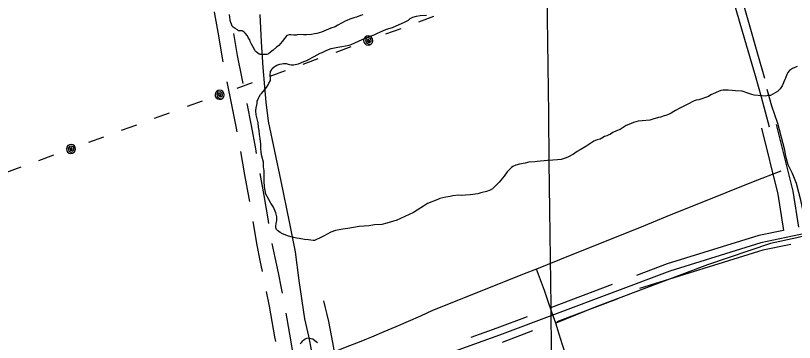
# Model space of a CAD drawing. Extents: x 3694830 to 3732949, y 415201 to 440970.
# Drawn here: x 3708495 to 3710027, y 428528 to 429171 of the extents above; entities that cross this region are included whole.
import ezdxf

# ---------------------------------------------------------------- set-up
doc = ezdxf.new("R2010")
doc.units = 0
for name, color, linetype in [('V-DTCH-CNTR', 7, 'Continuous'), ('V-GRID-MAJR', 7, 'Continuous'), ('V-ROAD-CNTR', 7, 'Continuous'), ('V-SITE-VEGE', 7, 'Continuous'), ('V-TOPO-SHOR', 7, 'Continuous'), ('V-UTIL-LINE', 7, 'Continuous')]:
    doc.layers.add(name, color=color, linetype=linetype)

msp = doc.modelspace()

# ---------------------------------------------------------------- linework, layer by layer
at = {"layer": 'V-DTCH-CNTR'}
for points in [[(3710848.628, 428637.093), (3710795.9, 428784.928), (3710728.808, 428978.353), (3710724.005, 428988.72000000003), (3710717.804, 428992.18700000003), (3710712.977, 428993.582), (3710639.073, 428972.393), (3710617.6550000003, 428963.48), (3710555.449, 428929.838), (3710514.681, 428912.69800000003), (3710386.87, 428863.364), (3710227.951, 428796.865), (3710156.097, 428768.081), (3710136.068, 428762.615), (3710101.532, 428752.358), (3710055.946, 428739.374), (3710031.771, 428733.4), (3709979.9790000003, 428722.503), (3709856.329, 428680.75), (3709635.252, 428597.169), (3709557.5810000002, 428565.319)], [(3710000.562, 428865.201), (3709946.429, 428843.726), (3709892.327, 428822.16000000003), (3709838.2600000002, 428800.509), (3709784.223, 428778.765), (3709730.224, 428756.938), (3709676.259, 428735.022), (3709586.038, 428698.744), (3709519.9080000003, 428672.218), (3709495.781, 428662.553), (3709405.487, 428626.449), (3709315.159, 428590.433), (3709291.313, 428579.618), (3709267.38, 428568.995), (3709243.365, 428558.56200000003), (3709219.2660000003, 428548.322), (3709195.085, 428538.277), (3709182.185, 428533.036), (3709170.827, 428528.424), (3709146.49, 428518.765), (3709122.078, 428509.302)], [(3709590.687, 428457.893), (3709584.3850000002, 428479.559), (3709577.912, 428501.177), (3709571.262, 428522.749), (3709564.44, 428544.26900000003), (3709557.5810000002, 428565.319), (3709550.278, 428587.15), (3709542.9420000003, 428608.509), (3709535.434, 428629.806), (3709527.756, 428651.044), (3709519.9080000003, 428672.218)], [(3709128.572, 428458.39), (3709127.073, 428472.28), (3709125.373, 428486.14900000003), (3709123.473, 428499.998), (3709122.078, 428509.302), (3709119.068, 428527.61100000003), (3709116.565, 428541.369), (3709113.864, 428555.09500000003), (3709110.964, 428568.778), (3709107.867, 428582.419), (3709104.574, 428596.016), (3709101.082, 428609.561)]]:
    msp.add_lwpolyline(points, dxfattribs=at)
at = {"layer": 'V-GRID-MAJR'}
msp.add_spline([(3709640.947, 420742.549), (3709569.5810000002, 426799.866), (3709498.1780000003, 432860.268), (3709426.776, 438920.675), (3709426.74, 438923.75200000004)], degree=3, dxfattribs=at)
at = {"layer": 'V-ROAD-CNTR'}
for points in [[(3709978.2243990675, 428951.86573158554), (3709962.3850000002, 429010.552), (3709950.844, 429052.413), (3709929.762, 429124.294), (3709908.457, 429196.107), (3709886.926, 429267.852), (3709865.17, 429339.53), (3709859.049, 429357.00200000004), (3709853.12, 429374.539), (3709851.7541904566, 429378.7304813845)], [(3708885.4858444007, 429178.52450074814), (3708886.15182634, 429174.8698360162), (3708893.9037261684, 429131.1910155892), (3708901.495165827, 429087.23476267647), (3708902.9450512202, 429080.06356412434)], [(3708923.5631941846, 429135.7343094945), (3708930.9848341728, 429092.7612373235), (3708940.2167336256, 429047.0998462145), (3708942.1131026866, 429037.4798201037)], [(3710824.2233125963, 429115.9587422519), (3710685.988589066, 429012.292949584), (3710583.39179426, 428951.3150715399), (3710483.857993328, 428904.13016591), (3710396.88216728, 428875.5912229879), (3710227.268506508, 428803.3993673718), (3710130.73769957, 428763.407447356), (3710086.0417889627, 428749.807474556), (3709961.224038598, 428723.71152674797), (3709782.0783968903, 428668.013638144), (3709446.7740675, 428541.74089068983), (3709158.9276431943, 428438.55309706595), (3709087.9817850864, 428420.1771338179)], [(3708910.870128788, 429040.85653252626), (3708919.8270489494, 428995.4192768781), (3708928.6300933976, 428949.5699622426), (3708929.9163759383, 428942.68757957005)], [(3708949.834908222, 428998.2322715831), (3708958.1059066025, 428955.1540377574), (3708966.7104297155, 428909.1146809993), (3708968.3739877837, 428899.9663047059)], [(3709991.5489779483, 428956.6390608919), (3710024.2509125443, 428825.3073235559), (3710035.366890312, 428754.537465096)], [(3709962.437036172, 428949.39107538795), (3709994.818971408, 428819.3433354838), (3710005.9649491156, 428748.3904773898)], [(3708937.2634324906, 428903.3681169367), (3708945.5604553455, 428857.74044176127), (3708953.6886055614, 428811.7661225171), (3708954.8624275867, 428804.9293843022)], [(3708975.518457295, 428860.60954910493), (3708983.2433944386, 428816.9158774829), (3708991.168923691, 428770.7549028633), (3708992.6140934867, 428762.08219185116)], [(3708961.6299129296, 428765.50602959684), (3708969.323445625, 428719.33582460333), (3708975.769727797, 428688.98239294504), (3708980.2274423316, 428667.2725663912)], [(3710005.9649491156, 428748.3904773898), (3709957.454046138, 428738.2474976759), (3709777.204406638, 428682.2066097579), (3709716.916527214, 428659.5026551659)], [(3708999.289671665, 428722.6453342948), (3709005.1362722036, 428695.11560705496), (3709011.3414961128, 428664.8951131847), (3709017.344997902, 428634.6358188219), (3709019.254656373, 428624.6608092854)], [(3710020.358273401, 428720.7507797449), (3709964.994031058, 428709.17555582), (3709722.760515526, 428633.8627064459)], [(3709669.0156230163, 428641.4636912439), (3709549.2648625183, 428596.3667814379)], [(3708988.061493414, 428628.0474155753), (3708993.66199617, 428598.79345773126), (3708999.220747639, 428568.6534029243), (3709004.5791492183, 428538.4775086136), (3709006.07885357, 428529.68606827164)], [(3709679.587601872, 428613.387747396), (3709559.8368413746, 428568.29083759)], [(3709026.6473129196, 428585.3501267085), (3709028.7412523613, 428573.9965970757), (3709034.134850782, 428543.6224913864), (3709039.322924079, 428513.20940574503), (3709043.6433842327, 428486.80727036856)], [(3709501.36395832, 428578.3278175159), (3709441.488078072, 428555.77886261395)], [(3709441.7120776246, 428555.8608624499), (3709390.3111804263, 428537.434899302)], [(3709511.935937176, 428550.251873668), (3709452.060056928, 428527.702918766)]]:
    msp.add_lwpolyline(points, dxfattribs=at)
at = {"layer": 'V-SITE-VEGE'}
for points in [[(3709178.046, 429172.639), (3709173.69, 429171.271), (3709165.936, 429168.51), (3709160.615, 429167.152), (3709152.862, 429164.395), (3709146.556, 429161.612), (3709143.1580000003, 429160.226), (3709136.353, 429156.48600000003), (3709129.058, 429152.275), (3709123.704, 429148.994), (3709115.469, 429146.244), (3709110.6240000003, 429144.39900000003), (3709096.554, 429138.376), (3709087.846, 429136.115), (3709083.015, 429135.234), (3709077.223, 429134.368), (3709067.5670000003, 429133.086), (3709061.316, 429133.67100000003), (3709051.203, 429133.84500000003), (3709046.853, 429132.952), (3709043.965, 429133.00200000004), (3709041.559, 429133.043), (3709036.75, 429133.604), (3709033.379, 429133.661), (3709028.534, 429131.818), (3709019.6720000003, 429120.408), (3709012.793, 429112.335), (3709008.4020000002, 429109.04000000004), (3709001.5640000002, 429103.375), (3708999.114, 429101.00800000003), (3708992.284, 429095.824), (3708989.38, 429094.911), (3708985.9990000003, 429094.487), (3708975.89, 429094.657), (3708973.9790000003, 429095.652), (3708971.605, 429097.618), (3708968.267, 429099.603), (3708965.9080000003, 429102.534), (3708964.038, 429105.935), (3708959.379, 429115.166), (3708956.579, 429120.511), (3708955.666, 429123.41500000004), (3708953.315, 429126.827), (3708950.988, 429131.683), (3708946.737, 429136.569), (3708944.842, 429138.527), (3708942.458, 429140.014), (3708940.5500000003, 429141.009), (3708933.81, 429141.124), (3708931.434, 429143.09), (3708926.66, 429145.57800000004), (3708922.8570000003, 429148.532), (3708920.96, 429150.492), (3708916.815, 429161.639), (3708916.449, 429168.387), (3708916.0470000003, 429173.21)], [(3709154.906, 429114.273), (3709169.473, 429121.25), (3709176.7430000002, 429124.017), (3709190.813, 429130.042), (3709200.508, 429133.731), (3709207.306, 429136.987), (3709217.49, 429141.14900000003), (3709224.771, 429144.39900000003), (3709236.3910000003, 429148.056), (3709243.662, 429150.82300000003), (3709254.344, 429155.939), (3709261.133, 429158.716), (3709267.941, 429162.454), (3709271.359, 429165.286), (3709276.223, 429168.094), (3709283.4790000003, 429169.898), (3709290.725, 429171.219), (3709303.2630000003, 429171.973)], [(3709238.62, 428766.565), (3709225.066, 428762.457), (3709215.395, 428760.21400000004), (3709200.924, 428759.014), (3709190.782, 428757.259), (3709171.009, 428755.666), (3709148.794, 428752.188), (3709138.659, 428750.914), (3709124.157, 428747.78500000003), (3709115.432, 428744.564), (3709107.664, 428740.84), (3709100.859, 428737.103), (3709096.966, 428734.762), (3709082.886, 428728.253), (3709080.4790000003, 428728.29600000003), (3709071.345, 428729.41500000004), (3709063.18, 428730.514), (3709052.612, 428732.13800000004), (3709047.322, 428732.71), (3709042.532, 428734.23600000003), (3709040.142, 428735.237), (3709036.779, 428735.778), (3709030.061, 428737.33400000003), (3709025.279, 428739.341), (3709020.022, 428741.84), (3709015.73, 428744.32), (3709010.491, 428747.781), (3709008.115, 428749.745), (3709006.7290000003, 428753.141), (3709006.784, 428756.512), (3709007.839, 428761.791), (3709008.906, 428768.034), (3709009.02, 428774.776), (3709007.234, 428782.994), (3709002.123, 428794.156), (3708997.4390000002, 428801.942), (3708993.2260000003, 428809.237), (3708987.137, 428819.455), (3708984.4930000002, 428833.949), (3708984.207, 428845.514), (3708983.855, 428853.224), (3708984.057, 428865.262), (3708982.753, 428873.473), (3708982.4250000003, 428882.63), (3708979.7320000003, 428894.233), (3708978.409, 428901.479), (3708977.608, 428911.125), (3708977.239, 428917.876), (3708975.9820000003, 428928.974), (3708974.6750000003, 428937.184), (3708973.844, 428944.903), (3708972.994, 428951.661), (3708972.169, 428959.864), (3708969.4590000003, 428970.505), (3708968.5870000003, 428975.818), (3708967.761, 428984.02), (3708968.341, 428989.789), (3708969.9220000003, 428997.95), (3708970.485, 429002.757), (3708972.99, 429008.493), (3708974.002, 429011.367), (3708976.971, 429016.132), (3708978.931, 429018.027), (3708986.292, 429026.09), (3708988.755, 429029.42), (3708991.733, 429034.667), (3708993.234, 429038.01300000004), (3708996.214, 429043.26), (3708996.761, 429047.104), (3708995.887, 429052.419), (3708995.927, 429054.825), (3708996.5130000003, 429061.07800000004), (3708998.49, 429063.933), (3708999.991, 429067.279), (3709003.898, 429070.585), (3709005.85, 429071.998), (3709009.254, 429073.866), (3709014.583, 429075.70300000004), (3709018.449, 429076.60000000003), (3709022.31, 429077.017), (3709027.125, 429076.936), (3709031.4420000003, 429075.89900000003), (3709033.8340000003, 429074.896), (3709037.197, 429074.357), (3709042.012, 429074.275), (3709044.907, 429074.711), (3709051.68, 429076.522), (3709056.0470000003, 429078.373), (3709058.953, 429079.289), (3709063.808, 429081.613), (3709067.683, 429082.994), (3709069.627, 429083.923), (3709082.259, 429090.456), (3709094.41, 429096.992), (3709098.295, 429098.851), (3709107.525, 429103.512), (3709115.758, 429106.265), (3709128.808, 429108.934), (3709137.026, 429110.721), (3709151.039, 429113.374), (3709154.906, 429114.273)], [(3710032.916, 429070.779), (3710023.7490000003, 429066.966), (3710017.474, 429063.13800000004), (3710014.085, 429059.302), (3710012.1410000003, 429054.977), (3710009.702, 429047.764), (3710008.248, 429045.362), (3710002.896, 429032.865), (3709999.019, 429027.102), (3709994.18, 429021.826), (3709980.184, 429014.181), (3709975.367, 429014.201), (3709970.546, 429012.778), (3709963.806, 429013.288), (3709948.401, 429014.797), (3709943.59, 429015.78), (3709935.896, 429018.221), (3709924.358, 429022.604), (3709911.3570000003, 429023.143), (3709905.098, 429023.651), (3709896.916, 429024.648), (3709886.8030000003, 429024.691), (3709882.468, 429023.745), (3709863.165, 429015.162), (3709858.338, 429012.292), (3709839.529, 429005.63), (3709834.227, 429004.692), (3709829.889, 429003.746), (3709817.339, 428997.055), (3709803.341, 428989.412), (3709793.2060000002, 428984.159), (3709789.826, 428982.246), (3709784.5160000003, 428978.898), (3709782.103, 428977.945), (3709777.278, 428975.558), (3709774.3850000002, 428974.607), (3709771.012, 428974.14), (3709763.776, 428971.281), (3709759.92, 428970.335), (3709748.83, 428967.011), (3709743.044, 428965.592), (3709727.627, 428963.73), (3709719.918, 428963.284), (3709715.099, 428962.34), (3709710.761, 428960.916), (3709701.592, 428957.101), (3709696.284, 428954.715), (3709684.213, 428947.06200000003), (3709677.461, 428944.684), (3709669.742, 428941.346), (3709665.3510000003, 428938.048), (3709660.977, 428935.71400000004), (3709658.0640000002, 428934.319), (3709653.7060000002, 428932.947), (3709648.353, 428929.666), (3709644.957, 428928.277), (3709639.147, 428926.449), (3709632.847, 428924.145), (3709616.779, 428913.82300000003), (3709606.0640000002, 428906.78), (3709599.748, 428903.515), (3709592.436, 428898.34), (3709581.737, 428892.259), (3709576.4080000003, 428890.422), (3709568.663, 428888.145), (3709560.944, 428887.311), (3709551.779, 428886.504), (3709541.66, 428886.193), (3709520.916, 428884.135), (3709516.566, 428883.246), (3709504.9930000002, 428882.478), (3709497.257, 428880.68200000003), (3709486.143, 428878.462), (3709479.3680000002, 428876.647), (3709473.5500000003, 428874.337), (3709470.619, 428871.98), (3709461.807, 428863.458), (3709456.3710000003, 428855.362), (3709446.5300000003, 428843.007), (3709433.311, 428830.22500000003), (3709428.447, 428827.417), (3709421.6580000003, 428824.642), (3709410.543, 428822.422), (3709404.252, 428820.602), (3709389.285, 428818.447), (3709380.12, 428817.63800000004), (3709372.8880000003, 428817.278), (3709366.632, 428817.384), (3709355.048, 428816.137), (3709349.728, 428814.779), (3709341.517, 428813.473), (3709329.432, 428810.788), (3709325.555, 428809.407), (3709305.667, 428801.074), (3709297.393, 428795.91500000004), (3709285.218, 428787.934), (3709277.923, 428783.719), (3709243.4590000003, 428767.929), (3709238.62, 428766.565)], [(3709054.893, 428524.995), (3709057.836, 428528.319), (3709060.288, 428530.68700000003), (3709061.765, 428532.587), (3709064.685, 428534.465), (3709068.0810000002, 428535.854), (3709070.987, 428536.767), (3709075.785, 428535.723), (3709079.6210000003, 428534.695), (3709083.9050000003, 428531.731), (3709089.13, 428527.31)]]:
    msp.add_lwpolyline(points, dxfattribs=at)
at = {"layer": 'V-TOPO-SHOR'}
for points in [[(3709968.859, 429047.53), (3709955.643, 429095.212), (3709917.12, 429229.737)], [(3708975.288, 429173.33900000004), (3708977.895, 429119.565), (3708981.43, 429069.006), (3708984.541, 429031.31200000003), (3708987.211, 429000.516), (3708991.704, 428963.28), (3709017.11, 428845.104), (3709033.4280000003, 428765.099), (3709045.213, 428705.783), (3709051.948, 428649.7), (3709063.686, 428574.30100000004), (3709070.944, 428540.27400000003), (3709076.8340000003, 428509.92600000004), (3709088.274, 428464.97500000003)], [(3710055.042, 428753.597), (3710048.864, 428766.733), (3710044.315, 428786.081), (3710040.004, 428807.957), (3710036.131, 428822.701), (3710031.1180000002, 428840.43700000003), (3710023.577, 428860.022), (3710015.109, 428877.309), (3710011.4590000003, 428889.517), (3710009.872, 428897.57800000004), (3710008.7430000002, 428906.09500000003), (3709994.3910000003, 428958.844), (3709982.7460000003, 428992.712), (3709973.632, 429025.652)]]:
    msp.add_lwpolyline(points, dxfattribs=at)
at = {"layer": 'V-UTIL-LINE'}
for points in [[(3709317.384, 429169.186), (3709287.62, 429158.317)], [(3709252.605, 429145.531), (3709222.841, 429134.662)], [(3709188.7, 429122.195), (3709191.0500000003, 429120.534), (3709191.06, 429122.86100000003), (3709188.779, 429124.389), (3709186.156, 429123.086), (3709187.169, 429119.843), (3709191.3710000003, 429117.76300000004), (3709194.404, 429120.764), (3709194.012, 429125.61100000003), (3709189.9620000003, 429127.746), (3709185.5300000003, 429127.161), (3709183.09, 429122.999), (3709184.6720000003, 429117.726), (3709191.788, 429113.741), (3709194.788, 429115.566), (3709196.861, 429118.4), (3709197.6920000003, 429121.81200000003), (3709197.154, 429125.282), (3709195.33, 429128.282), (3709192.495, 429130.356), (3709189.083, 429131.18700000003), (3709185.613, 429130.64900000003), (3709182.613, 429128.824), (3709180.54, 429125.99), (3709179.7090000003, 429122.57800000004), (3709180.2460000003, 429119.108), (3709182.071, 429116.108), (3709184.906, 429114.034), (3709188.318, 429113.20300000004), (3709191.788, 429113.741)], [(3709154.56, 429109.728), (3709124.796, 429098.859)], [(3709089.7800000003, 429086.072), (3709060.017, 429075.204)], [(3709025.001, 429062.417), (3708995.237, 429051.548)], [(3708960.222, 429038.762), (3708930.458, 429027.893)], [(3708896.3170000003, 429015.42600000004), (3708898.667, 429013.765), (3708898.677, 429016.092), (3708896.396, 429017.62), (3708893.773, 429016.317), (3708894.786, 429013.074), (3708898.988, 429010.994), (3708902.021, 429013.995), (3708901.629, 429018.842), (3708897.579, 429020.977), (3708893.147, 429020.392), (3708890.707, 429016.23), (3708892.289, 429010.957), (3708899.4050000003, 429006.972), (3708902.4050000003, 429008.797), (3708904.478, 429011.631), (3708905.309, 429015.043), (3708904.771, 429018.51300000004), (3708902.947, 429021.51300000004), (3708900.112, 429023.587), (3708896.7, 429024.418), (3708893.23, 429023.88), (3708890.23, 429022.055), (3708888.157, 429019.221), (3708887.326, 429015.809), (3708887.863, 429012.33900000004), (3708889.688, 429009.33900000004), (3708892.523, 429007.265), (3708895.935, 429006.434), (3708899.4050000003, 429006.972)], [(3708862.177, 429002.95900000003), (3708832.413, 428992.09)], [(3708797.397, 428979.303), (3708767.634, 428968.435)], [(3708732.6180000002, 428955.648), (3708702.8540000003, 428944.779)], [(3708667.839, 428931.993), (3708638.075, 428921.124)], [(3708603.934, 428908.657), (3708606.284, 428906.996), (3708606.294, 428909.32300000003), (3708604.0130000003, 428910.851), (3708601.39, 428909.548), (3708602.403, 428906.305), (3708606.605, 428904.22500000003), (3708609.6380000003, 428907.226), (3708609.2460000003, 428912.07300000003), (3708605.196, 428914.208), (3708600.764, 428913.623), (3708598.324, 428909.461), (3708599.906, 428904.188), (3708607.022, 428900.20300000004), (3708610.022, 428902.028), (3708612.095, 428904.862), (3708612.926, 428908.27400000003), (3708612.3880000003, 428911.744), (3708610.5640000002, 428914.744), (3708607.7290000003, 428916.818), (3708604.3170000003, 428917.64900000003), (3708600.847, 428917.11100000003), (3708597.847, 428915.286), (3708595.774, 428912.452), (3708594.943, 428909.04000000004), (3708595.48, 428905.57), (3708597.305, 428902.57), (3708600.14, 428900.496), (3708603.552, 428899.66500000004), (3708607.022, 428900.20300000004)], [(3708569.794, 428896.19), (3708540.0300000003, 428885.321)], [(3708505.014, 428872.534), (3708475.251, 428861.666)]]:
    msp.add_lwpolyline(points, dxfattribs=at)

doc.saveas('drawing.dxf')
